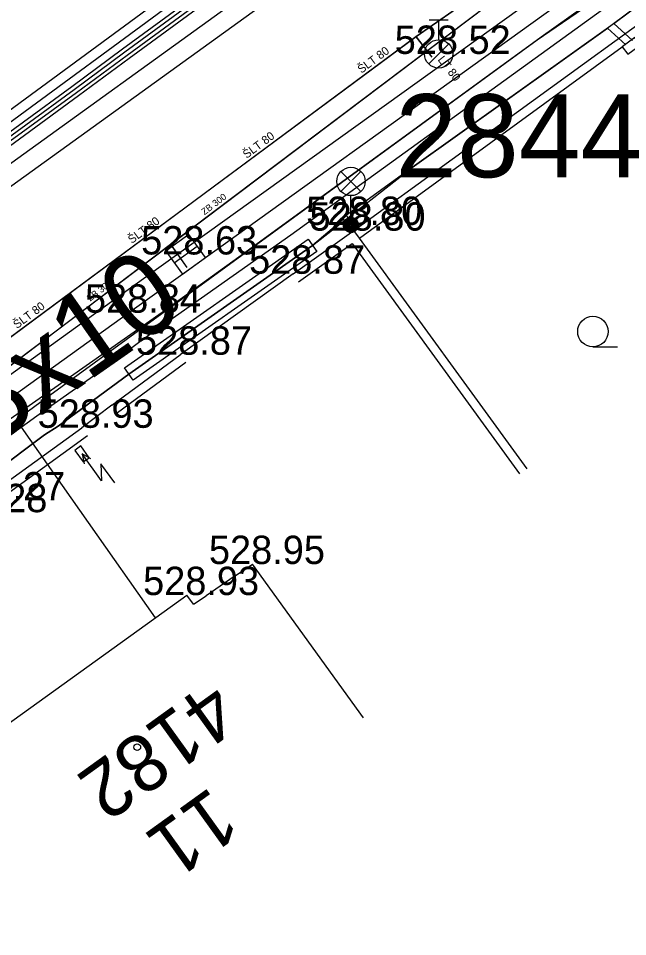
# Model space of a CAD drawing. Extents: x -668867 to -667827, y -1131943 to -1131019.
# Drawn here: x -668699.53 to -668683.41, y -1131460.07 to -1131435.8 of the extents above; entities that cross this region are included whole.
import ezdxf

# ---------------------------------------------------------------- set-up
doc = ezdxf.new("R2010")
doc.units = 0
for name, color, linetype in [('G_Bod_tecka', 7, 'Continuous'), ('G_Bod_vyska', 7, 'Continuous'), ('G_Budovy-znacky', 7, 'Continuous'), ('G_Budovy_Objekty', 7, 'Continuous'), ('G_Budovy_vstupy', 7, 'Continuous'), ('G_Cesty_Schody', 7, 'Continuous'), ('G_Cisla_orientacni', 7, 'Continuous'), ('G_Cisla_popisna', 7, 'Continuous'), ('G_Objekty_technicke', 7, 'Continuous'), ('G_Plochy_zpevnene', 7, 'Continuous'), ('G_Ploty', 7, 'Continuous'), ('G_Ploty_vstupy', 7, 'Continuous'), ('G_Site-kanalizace', 7, 'Continuous'), ('G_Site-Rozvadece', 7, 'Continuous'), ('G_Site-vodovod', 7, 'Continuous'), ('G_Z_CHRANICKA-TEPLOVOD_kotovane', 7, 'Continuous'), ('G_Z_ELsilove_podz_kotovane', 7, 'Continuous'), ('G_Z_KANAL_podz_kotovane', 7, 'Continuous'), ('G_Z_PLYNY_podz_geodeticky', 7, 'Continuous'), ('G_Z_SPOJE_podz_geodeticky', 7, 'Continuous'), ('G_Z_SPOJE_podz_kotovane', 7, 'Continuous'), ('G_Z_SPOJE_podz_priblizne', 7, 'Continuous'), ('G_Z_VODA_podz_kotovane', 7, 'Continuous'), ('G_Zelen-Znacky', 7, 'Continuous'), ('Vrstva 1', 7, 'Continuous'), ('Vrstva 10', 7, 'Continuous'), ('Vrstva 13', 7, 'Continuous'), ('Vrstva 17', 7, 'Continuous'), ('Vrstva 25', 7, 'Continuous'), ('Vrstva 27', 7, 'Continuous'), ('Vrstva 3', 7, 'Continuous'), ('Vrstva 4', 7, 'Continuous'), ('Vrstva 7', 7, 'Continuous')]:
    doc.layers.add(name, color=color, linetype=linetype)

msp = doc.modelspace()

# ---------------------------------------------------------------- linework, layer by layer
at = {"layer": 'G_Bod_tecka'}
for p, q in [((-668688.41, -1131436.74), (-668688.41, -1131436.74)), ((-668690.73, -1131441.26), (-668690.73, -1131441.26)), ((-668690.65, -1131441.41), (-668690.65, -1131441.41)), ((-668695.1, -1131442.04), (-668695.1, -1131442.04)), ((-668692.26, -1131442.55), (-668692.26, -1131442.55)), ((-668696.61, -1131443.58), (-668696.61, -1131443.58)), ((-668695.25, -1131444.69), (-668695.25, -1131444.69)), ((-668697.85, -1131446.62), (-668697.85, -1131446.62)), ((-668693.33, -1131450.22), (-668693.33, -1131450.22)), ((-668695.07, -1131451.04), (-668695.07, -1131451.04))]:
    msp.add_line(p, q, dxfattribs=at)
at = {"layer": 'G_Budovy-znacky'}
msp.add_circle((-668696.38, -1131455.06), 0.0875, dxfattribs=at)
at = {"layer": 'G_Budovy_Objekty'}
for p, q in [((-668693.82, -1131450.55), (-668693.33, -1131450.22)), ((-668690.4, -1131454.28), (-668693.33, -1131450.22)), ((-668702.63, -1131456.48), (-668695.07, -1131451.04)), ((-668694.89, -1131451.28), (-668695.07, -1131451.04)), ((-668694.89, -1131451.28), (-668694.56, -1131451.06))]:
    msp.add_line(p, q, dxfattribs=at)
at = {"layer": 'G_Budovy_vstupy'}
msp.add_line((-668693.82, -1131450.55), (-668694.56, -1131451.06), dxfattribs=at)
at = {"layer": 'G_Cesty_Schody'}
for p, q in [((-668709.74, -1131447.46), (-668674.3, -1131421.9)), ((-668696.9, -1131443.17), (-668668.94, -1131423.1)), ((-668718.496, -1131458.715), (-668696.9, -1131443.17))]:
    msp.add_line(p, q, dxfattribs=at)
at = {"layer": 'G_Objekty_technicke'}
for p, q in [((-668690.995, -1131439.845), (-668690.465, -1131440.375)), ((-668690.995, -1131440.375), (-668690.465, -1131439.845)), ((-668690.73, -1131441.26), (-668690.73, -1131440.485))]:
    msp.add_line(p, q, dxfattribs=at)
for centre, radius in [((-668690.73, -1131440.11), 0.375), ((-668690.73, -1131441.26), 0.2), ((-668690.73, -1131441.26), 0.18), ((-668690.73, -1131441.26), 0.16), ((-668690.73, -1131441.26), 0.14), ((-668690.73, -1131441.26), 0.12), ((-668690.73, -1131441.26), 0.1), ((-668690.73, -1131441.26), 0.08), ((-668690.73, -1131441.26), 0.06), ((-668690.73, -1131441.26), 0.04), ((-668690.73, -1131441.26), 0.02)]:
    msp.add_circle(centre, radius, dxfattribs=at)
at = {"layer": 'G_Plochy_zpevnene'}
for p, q in [((-668710.04, -1131447.06), (-668674.59, -1131421.5)), ((-668696.61, -1131443.58), (-668668.65, -1131423.5)), ((-668718.145, -1131459.08), (-668696.61, -1131443.58))]:
    msp.add_line(p, q, dxfattribs=at)
at = {"layer": 'G_Ploty'}
for p, q in [((-668690.65, -1131441.41), (-668677.08, -1131431.55)), ((-668693.16, -1131433.39), (-668702.21, -1131440.04)), ((-668702.06, -1131440.25), (-668693.01, -1131433.59)), ((-668690.5, -1131441.61), (-668683.56, -1131436.55)), ((-668692.26, -1131442.55), (-668690.65, -1131441.41)), ((-668690.5, -1131441.61), (-668690.65, -1131441.41)), ((-668692.12, -1131442.76), (-668690.7, -1131441.75)), ((-668690.7, -1131441.75), (-668686.27, -1131447.84)), ((-668686.07, -1131447.7), (-668690.5, -1131441.61)), ((-668697.05, -1131446.02), (-668695.25, -1131444.69)), ((-668696.9, -1131446.22), (-668695.1, -1131444.89)), ((-668713.15, -1131457.7), (-668697.85, -1131446.62)), ((-668700.15, -1131448.6), (-668697.7, -1131446.82))]:
    msp.add_line(p, q, dxfattribs=at)
at = {"layer": 'G_Ploty_vstupy'}
for p, q in [((-668692.26, -1131442.55), (-668695.25, -1131444.69)), ((-668697.05, -1131446.02), (-668697.85, -1131446.62))]:
    msp.add_line(p, q, dxfattribs=at)
at = {"layer": 'G_Site-kanalizace'}
msp.add_line((-668695.404, -1131442.26), (-668694.797, -1131441.819), dxfattribs=at)
msp.add_lwpolyline([(-668695.184, -1131442.563), (-668694.577, -1131442.122), (-668695.018, -1131441.515), (-668695.625, -1131441.956)], close=True, dxfattribs=at)
at = {"layer": 'G_Site-Rozvadece'}
for p, q in [((-668697.325, -1131448.018), (-668697.84, -1131447.31)), ((-668697.607, -1131447.444), (-668697.84, -1131447.31)), ((-668697.84, -1131447.31), (-668697.785, -1131447.573)), ((-668696.975, -1131448.074), (-668697.344, -1131447.568)), ((-668697.344, -1131447.568), (-668697.325, -1131448.018))]:
    msp.add_line(p, q, dxfattribs=at)
for points in [[(-668683.22, -1131436.31), (-668683.56, -1131436.55), (-668683.41, -1131436.75), (-668683.08, -1131436.51)], [(-668697.87, -1131447.1), (-668698.03, -1131447.22), (-668697.81, -1131447.52), (-668697.65, -1131447.41)]]:
    msp.add_lwpolyline(points, close=True, dxfattribs=at)
at = {"layer": 'G_Site-vodovod'}
for p, q in [((-668688.66, -1131435.84), (-668688.16, -1131435.84)), ((-668688.41, -1131436.365), (-668688.41, -1131435.84)), ((-668688.675, -1131437.005), (-668688.145, -1131436.475))]:
    msp.add_line(p, q, dxfattribs=at)
msp.add_circle((-668688.41, -1131436.74), 0.375, dxfattribs=at)
at = {"layer": 'G_Z_CHRANICKA-TEPLOVOD_kotovane'}
msp.add_lwpolyline([(-668696.715, -1131445.036), (-668691.865, -1131441.636), (-668691.635, -1131441.964), (-668696.485, -1131445.364)], close=True, dxfattribs=at)
at = {"layer": 'G_Z_ELsilove_podz_kotovane'}
for points in [[(-668722.087, -1131454.984), (-668709.838, -1131446.119), (-668708.688, -1131445.299), (-668700.618, -1131439.549), (-668698.049, -1131437.679), (-668696.709, -1131436.689), (-668688.279, -1131430.519), (-668673.318, -1131419.779), (-668664.519, -1131413.459), (-668660.119, -1131410.189), (-668655.179, -1131406.609), (-668651.108, -1131403.609), (-668649.147, -1131402.258), (-668646.688, -1131400.518), (-668634.468, -1131391.819), (-668627.759, -1131386.949), (-668617.058, -1131379.179)], [(-668721.947, -1131455.13), (-668709.722, -1131446.281), (-668708.572, -1131445.461), (-668700.502, -1131439.711), (-668697.931, -1131437.841), (-668696.591, -1131436.851), (-668688.161, -1131430.681), (-668673.202, -1131419.941), (-668664.401, -1131413.621), (-668660.001, -1131410.351), (-668655.061, -1131406.771), (-668650.992, -1131403.771), (-668649.033, -1131402.422), (-668646.572, -1131400.682), (-668634.352, -1131391.981), (-668627.641, -1131387.111), (-668616.942, -1131379.341)], [(-668683.289, -1131436.386), (-668683.778, -1131435.939), (-668677.57, -1131431.31), (-668675.2, -1131429.7), (-668672.47, -1131427.87), (-668663.16, -1131420.98), (-668656.95, -1131416.49), (-668656.352, -1131416.068), (-668656.022, -1131416.503), (-668655.889, -1131416.509), (-668655.862, -1131416.381), (-668656.182, -1131415.96)], [(-668677.57, -1131431.31), (-668683.86, -1131436), (-668689.11, -1131439.74), (-668690.85, -1131441), (-668690.76, -1131441.2), (-668690.73, -1131441.26), (-668690.94, -1131441.12), (-668691.75, -1131441.8), (-668696.6, -1131445.2), (-668698.47, -1131446.58), (-668698.83, -1131446.81), (-668702.85, -1131449.82), (-668706.32, -1131452.08), (-668709.44, -1131454.58), (-668712.06, -1131456.39), (-668713.38, -1131457.28), (-668713.28, -1131457.55), (-668713.28, -1131457.56), (-668713.51, -1131457.37), (-668715.2, -1131458.63), (-668717.196, -1131460.066)], [(-668711.67, -1131456.93), (-668711.646, -1131456.791), (-668711.977, -1131456.333), (-668709.44, -1131454.58), (-668706.32, -1131452.08), (-668702.85, -1131449.82), (-668698.83, -1131446.81), (-668698.47, -1131446.58), (-668696.6, -1131445.2), (-668691.75, -1131441.8), (-668689.11, -1131439.74), (-668683.944, -1131436.06), (-668683.46, -1131436.499)]]:
    msp.add_lwpolyline(points, dxfattribs=at)
at = {"layer": 'G_Z_KANAL_podz_kotovane'}
msp.add_line((-668695.5, -1131441.77), (-668695.07, -1131442.38), dxfattribs=at)
msp.add_lwpolyline([(-668702.7, -1131447.21), (-668700.94, -1131445.88), (-668695.5, -1131441.77), (-668684.83, -1131433.72), (-668665.63, -1131419.23), (-668659.47, -1131414.59), (-668658.28, -1131413.75)], dxfattribs=at)
at = {"layer": 'G_Z_PLYNY_podz_geodeticky'}
msp.add_lwpolyline([(-668717.756, -1131459.484), (-668711.98, -1131455.3), (-668703.84, -1131449.34), (-668701.56, -1131447.62), (-668701.17, -1131447.38), (-668695.72, -1131443.56), (-668693.54, -1131441.99), (-668685.7, -1131436.29), (-668678.84, -1131431.41), (-668671.63, -1131426.26), (-668665.07, -1131421.58), (-668663.08, -1131420), (-668660.26, -1131418.01), (-668657.8, -1131416.21), (-668654.58, -1131413.92), (-668647.53, -1131408.9), (-668640.73, -1131403.81), (-668632.53, -1131397.95), (-668630.59, -1131396.66), (-668623.98, -1131391.79), (-668619.01, -1131388.23)], dxfattribs=at)
at = {"layer": 'G_Z_SPOJE_podz_geodeticky'}
for points in [[(-668668.83, -1131424.38), (-668677.44, -1131430.65), (-668685.81, -1131436.38), (-668698.79, -1131445.84), (-668706.73, -1131451.68), (-668717.945, -1131459.288)], [(-668699.45, -1131446.6), (-668698.88, -1131446.19), (-668697.33, -1131445.1), (-668696.21, -1131444.26), (-668692.32, -1131441.52), (-668677.78, -1131431)], [(-668717.604, -1131459.643), (-668715.61, -1131458.18), (-668699.45, -1131446.6)], [(-668699.45, -1131446.6), (-668695.91, -1131451.64)]]:
    msp.add_lwpolyline(points, dxfattribs=at)
at = {"layer": 'G_Z_SPOJE_podz_kotovane'}
for points in [[(-668722.157, -1131454.911), (-668709.896, -1131446.037), (-668708.746, -1131445.217), (-668700.677, -1131439.467), (-668698.109, -1131437.598), (-668696.769, -1131436.609), (-668688.338, -1131430.438), (-668677.466, -1131422.637), (-668673.376, -1131419.697), (-668664.578, -1131413.378), (-668660.179, -1131410.109), (-668655.238, -1131406.528), (-668651.166, -1131403.527), (-668649.205, -1131402.176), (-668646.745, -1131400.437), (-668634.526, -1131391.737), (-668627.818, -1131386.868), (-668617.116, -1131379.098)], [(-668722.017, -1131455.057), (-668709.78, -1131446.2), (-668708.63, -1131445.38), (-668700.56, -1131439.63), (-668697.99, -1131437.76), (-668696.65, -1131436.77), (-668688.22, -1131430.6), (-668677.35, -1131422.8), (-668673.26, -1131419.86), (-668664.46, -1131413.54), (-668660.06, -1131410.27), (-668655.12, -1131406.69), (-668651.05, -1131403.69), (-668649.09, -1131402.34), (-668646.63, -1131400.6), (-668634.41, -1131391.9), (-668627.7, -1131387.03), (-668617, -1131379.26)], [(-668722.017, -1131455.057), (-668709.78, -1131446.2), (-668708.63, -1131445.38), (-668700.56, -1131439.63), (-668697.99, -1131437.76), (-668696.65, -1131436.77), (-668688.22, -1131430.6), (-668677.35, -1131422.8), (-668673.26, -1131419.86), (-668664.46, -1131413.54), (-668660.06, -1131410.27), (-668655.12, -1131406.69), (-668651.05, -1131403.69), (-668649.09, -1131402.34), (-668646.63, -1131400.6), (-668634.41, -1131391.9), (-668627.7, -1131387.03), (-668617, -1131379.26)], [(-668699.45, -1131446.6), (-668698.88, -1131446.19), (-668697.33, -1131445.1), (-668696.21, -1131444.26), (-668692.32, -1131441.52), (-668677.78, -1131431)], [(-668717.604, -1131459.643), (-668715.61, -1131458.18), (-668699.45, -1131446.6)], [(-668699.45, -1131446.6), (-668695.91, -1131451.64)]]:
    msp.add_lwpolyline(points, dxfattribs=at)
at = {"layer": 'G_Z_SPOJE_podz_priblizne'}
for points in [[(-668668.83, -1131424.38), (-668677.44, -1131430.65), (-668685.81, -1131436.38), (-668698.79, -1131445.84), (-668706.73, -1131451.68), (-668717.945, -1131459.288)], [(-668699.45, -1131446.6), (-668698.88, -1131446.19), (-668697.33, -1131445.1), (-668696.21, -1131444.26), (-668692.32, -1131441.52), (-668677.78, -1131431)], [(-668717.604, -1131459.643), (-668715.61, -1131458.18), (-668699.45, -1131446.6)], [(-668699.45, -1131446.6), (-668695.91, -1131451.64)]]:
    msp.add_lwpolyline(points, dxfattribs=at)
at = {"layer": 'G_Z_VODA_podz_kotovane'}
msp.add_line((-668689.01, -1131436.29), (-668688.59, -1131436.83), dxfattribs=at)
msp.add_lwpolyline([(-668579.7, -1131358.16), (-668580.06, -1131358.34), (-668596.52, -1131369.96), (-668596.52, -1131369.96), (-668599.22, -1131371.93), (-668619.48, -1131386.75), (-668640.17, -1131401.34), (-668640.29, -1131401.42), (-668648.19, -1131407.4), (-668658.88, -1131415.12), (-668661.48, -1131417.09), (-668661.54, -1131417.13), (-668679.06, -1131429.38), (-668679.06, -1131429.38), (-668689.01, -1131436.29), (-668708.21, -1131450.5), (-668715.37, -1131455.64), (-668718.974, -1131458.219)], dxfattribs=at)
at = {"layer": 'G_Zelen-Znacky'}
msp.add_line((-668684.332, -1131444.48), (-668683.682, -1131444.477), dxfattribs=at)
msp.add_circle((-668684.332, -1131444.077), 0.403, dxfattribs=at)
at = {"layer": 'Vrstva 1'}
msp.add_line((-668690.76, -1131441.2), (-668690.76, -1131441.2), dxfattribs=at)
at = {"layer": 'Vrstva 10'}
msp.add_lwpolyline([(-668702.703, -1131447.205), (-668700.941, -1131445.876), (-668695.503, -1131441.774), (-668684.828, -1131433.72), (-668665.626, -1131419.234), (-668659.47, -1131414.59), (-668658.284, -1131413.754)], dxfattribs=at)
at = {"layer": 'Vrstva 13'}
msp.add_line((-668695.503, -1131441.774), (-668695.069, -1131442.383), dxfattribs=at)
at = {"layer": 'Vrstva 17'}
for p, q in [((-668677.57, -1131431.31), (-668683.86, -1131436)), ((-668683.86, -1131436), (-668689.11, -1131439.74)), ((-668689.11, -1131439.74), (-668690.85, -1131441)), ((-668690.94, -1131441.12), (-668691.75, -1131441.8)), ((-668690.73, -1131441.26), (-668690.94, -1131441.12)), ((-668690.85, -1131441), (-668690.76, -1131441.2)), ((-668690.76, -1131441.2), (-668690.73, -1131441.26)), ((-668691.75, -1131441.8), (-668696.6, -1131445.2)), ((-668696.6, -1131445.2), (-668698.47, -1131446.58)), ((-668698.47, -1131446.58), (-668698.83, -1131446.81)), ((-668698.83, -1131446.81), (-668702.85, -1131449.82))]:
    msp.add_line(p, q, dxfattribs=at)
at = {"layer": 'Vrstva 25'}
msp.add_line((-668689.015, -1131436.288), (-668688.592, -1131436.828), dxfattribs=at)
at = {"layer": 'Vrstva 27'}
msp.add_lwpolyline([(-668579.698, -1131358.163), (-668580.059, -1131358.344), (-668596.515, -1131369.961), (-668596.518, -1131369.963), (-668599.22, -1131371.931), (-668619.483, -1131386.755), (-668640.17, -1131401.339), (-668640.287, -1131401.422), (-668648.19, -1131407.4), (-668658.88, -1131415.12), (-668661.477, -1131417.085), (-668661.539, -1131417.128), (-668679.06, -1131429.377), (-668679.065, -1131429.381), (-668689.015, -1131436.288), (-668708.206, -1131450.504), (-668715.373, -1131455.635), (-668718.977, -1131458.215)], dxfattribs=at)
at = {"layer": 'Vrstva 7'}
msp.add_line((-668688.592, -1131436.828), (-668688.592, -1131436.828), dxfattribs=at)

# ---------------------------------------------------------------- texts
at = {"layer": 'G_Bod_vyska'}
for s, p in [('528.52', (-668689.574, -1131436.74)), ('528.80', (-668691.916, -1131441.26)), ('528.80', (-668691.826, -1131441.41)), ('528.63', (-668696.278, -1131442.04)), ('528.87', (-668693.424, -1131442.55)), ('528.84', (-668697.764, -1131443.58)), ('528.87', (-668696.414, -1131444.69)), ('528.93', (-668699.016, -1131446.62)), ('529.27', (-668701.356, -1131448.54)), ('529.28', (-668701.826, -1131448.85)), ('528.95', (-668694.486, -1131450.22)), ('528.93', (-668696.226, -1131451.04))]:
    msp.add_text(s, height=0.75, dxfattribs=at).set_placement(p)
at = {"layer": 'G_Cisla_orientacni'}
msp.add_text('11', height=1.5, rotation=215.7388, dxfattribs=at).set_placement((-668694.427, -1131456.08))
at = {"layer": 'G_Cisla_popisna'}
msp.add_text('4182', height=1.5, rotation=215.7388, dxfattribs=at).set_placement((-668694.429, -1131453.246))
at = {"layer": 'Vrstva 3'}
for s, height, rotation, p in [('ZB 300', 0.1755, 37.0727, (-668694.605, -1131441.007)), ('CYKY 4Bx10', 2.1939, 34.9258, (-668709.067, -1131453.353)), ('ZB 300', 0.1755, 37.0159, (-668697.627, -1131443.287))]:
    msp.add_text(s, height=height, rotation=rotation, dxfattribs=at).set_placement(p)
at = {"layer": 'Vrstva 4'}
for s, rotation, p in [('ŠLT 80', 36.5506, (-668690.455, -1131437.266)), ('LT 80', 308.0456, (-668688.448, -1131436.897)), ('ŠLT 80', 36.5369, (-668693.49, -1131439.516)), ('ŠLT 80', 36.5506, (-668696.526, -1131441.765)), ('ŠLT 80', 36.5506, (-668699.562, -1131444.013))]:
    msp.add_text(s, height=0.2194, rotation=rotation, dxfattribs=at).set_placement(p)
msp.add_text('2844', height=2.1939, dxfattribs=at).set_placement((-668689.557, -1131439.999))

doc.saveas('drawing.dxf')
